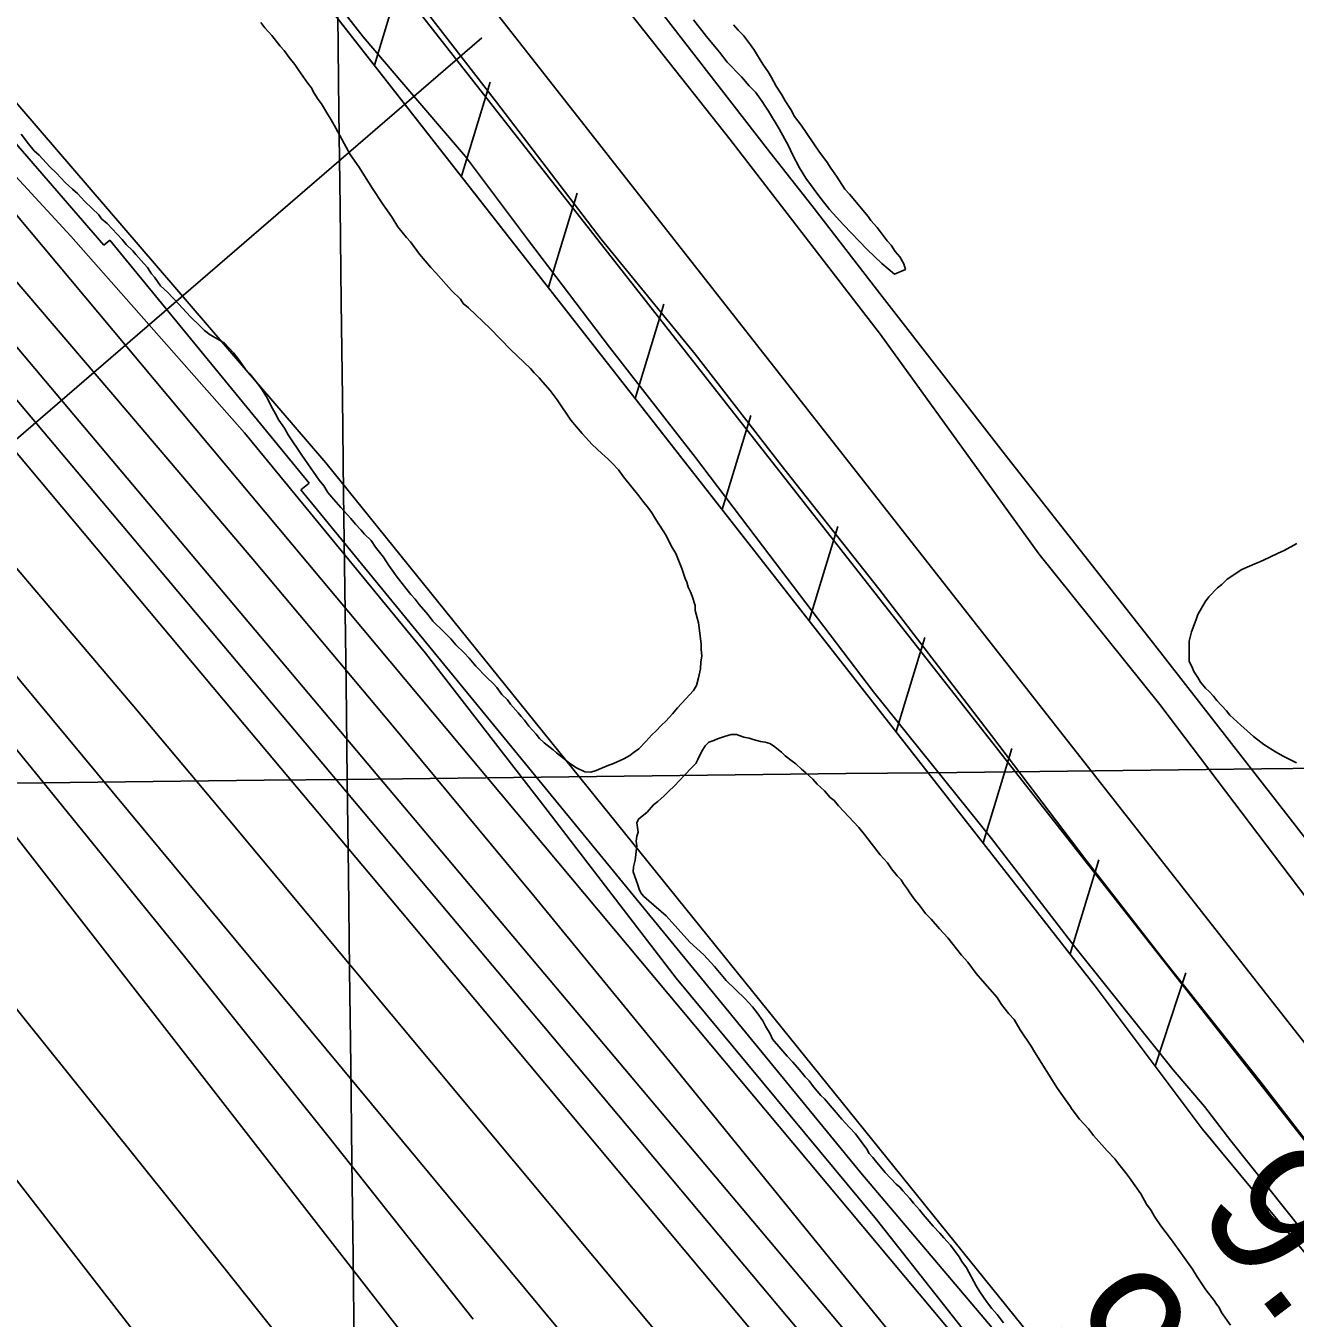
# Model space of a CAD drawing. Extents: x 3704301 to 3742427, y 506229 to 532009.
# Drawn here: x 3729457 to 3730087, y 517694 to 518336 of the extents above; entities that cross this region are included whole.
import ezdxf

# ---------------------------------------------------------------- set-up
doc = ezdxf.new("R2010")
doc.units = 0
for name, color, linetype in [('V-FLOD-BASE', 7, 'Continuous'), ('V-GRID-MAJR', 7, 'Continuous'), ('V-LEVE-TOET', 7, 'Continuous'), ('V-RAIL-TRAK', 7, 'Continuous'), ('V-RIVR-EDGE', 7, 'Continuous'), ('V-RIVR-RANG', 7, 'Continuous'), ('V-RRAP-FSHR', 7, 'Continuous'), ('V-RRAP-RVMT', 7, 'Continuous'), ('V-SITE-VEGE', 7, 'Continuous'), ('V-SURV-LINE', 7, 'Continuous'), ('V-TOPO-DPTH', 7, 'Continuous'), ('V-TOPO-MAJR', 7, 'Continuous'), ('V-TOPO-MINR', 7, 'Continuous'), ('V-TOPO-WATR', 7, 'Continuous')]:
    doc.layers.add(name, color=color, linetype=linetype)

msp = doc.modelspace()

# ---------------------------------------------------------------- linework, layer by layer
at = {"layer": 'V-FLOD-BASE'}
msp.add_lwpolyline([(3729427.21, 518637.47), (3729477.32, 518572.19), (3729528.29, 518505.01), (3729573.61, 518446.16), (3729646.42, 518355.26), (3729690.89, 518297.74), (3729742.7, 518229.77), (3729789.34, 518172.58), (3729832.12, 518117.48), (3729880.49, 518056.24), (3729936.51, 517983.47), (3729983.26, 517921.64), (3730022.65, 517871.09), (3730070.17, 517811.47), (3730121.4, 517745.12), (3730167.25, 517686.82), (3730230.67, 517612.05), (3730276.24, 517554.01), (3730298.37, 517529.47), (3730332.81, 517492.43)], dxfattribs=at)
at = {"layer": 'V-GRID-MAJR'}
for points in [[(3729691.64, 511904.25), (3729616.75, 517961.66), (3729541.82, 524022.16), (3729466.89, 530082.67), (3729466.85, 530085.73)], [(3708498.53, 517706.7), (3713778.1, 517769.29), (3719057.66, 517832.65), (3724337.21, 517896.77), (3729616.75, 517961.66), (3734896.28, 518027.32), (3740175.8, 518093.74), (3740175.81, 518093.74)]]:
    msp.add_spline(points, degree=3, dxfattribs=at)
at = {"layer": 'V-LEVE-TOET'}
for points in [[(3730638.68, 517257.18), (3730550.6, 517356.72), (3730457.45, 517460.31), (3730379.12, 517547.66), (3730284.47, 517657.21), (3730209.32, 517747.9), (3730150.22, 517828.1), (3730097.1, 517897.02), (3730020.05, 517998.82), (3729959.99, 518073.56), (3729881.41, 518182.4), (3729806.66, 518279.36), (3729743.2, 518359.46), (3729661.56, 518459.52), (3729598.65, 518539.62), (3729524.44, 518636.6), (3729456.21, 518722.57)], [(3729578.65, 518388.92), (3729624.72, 518330.17), (3729644.89, 518306.44), (3729675.42, 518270.72), (3729706.65, 518229.03), (3729746.85, 518176.13), (3729789.55, 518121.38), (3729822.74, 518077.56), (3729877.84, 518005.15), (3729936.49, 517932.29), (3729977.81, 517878.6), (3730026.65, 517817.47), (3730042.06, 517799.34), (3730055.27, 517782.24), (3730082.5, 517748.07), (3730125.17, 517694.41), (3730178.48, 517629.04), (3730239.71, 517550.8), (3730290.87, 517495.17), (3730334.27, 517445.34), (3730378.78, 517394.44), (3730414.51, 517357.49)]]:
    msp.add_lwpolyline(points, dxfattribs=at)
at = {"layer": 'V-RAIL-TRAK'}
msp.add_lwpolyline([(3730824.57, 517082.49), (3730723.54, 517193.66), (3730620.46, 517307.99), (3730512.59, 517425.91), (3730410.26, 517539.77), (3730318.29, 517644), (3730247.45, 517732.68), (3730168.91, 517833.53), (3730084.74, 517941.9), (3730016.4, 518029.66), (3729944.5, 518121.04), (3729882.27, 518201.29), (3729847.33, 518246.39), (3729826.43, 518272.81), (3729764.7, 518352.57), (3729698.15, 518437.66), (3729637.48, 518514.49), (3729577.31, 518591.33), (3729519.91, 518665.52), (3729463.57, 518737.27), (3729407.69, 518810.27)], dxfattribs=at)
at = {"layer": 'V-RIVR-EDGE'}
msp.add_lwpolyline([(3730641.11, 516745.46), (3730565.09, 516835.1), (3730483.07, 516922.95), (3730414.81, 516997.56), (3730380.1, 517040.27), (3730315.5, 517134.08), (3730270.66, 517208.63), (3730241.37, 517262.13), (3730181.57, 517354.13), (3730109.17, 517451.56), (3730037.36, 517543.59), (3729963.75, 517636.22), (3729879.37, 517743.29), (3729780.01, 517863), (3729714.78, 517947.81), (3729655.54, 518024.19), (3729565.76, 518133.67), (3729479.55, 518231.14), (3729416.69, 518299.13)], dxfattribs=at)
at = {"layer": 'V-RIVR-RANG'}
msp.add_line((3729683.54, 518329.53), (3729153.3, 517872.51), dxfattribs=at)
at = {"layer": 'V-RRAP-FSHR'}
for p, q in [((3729630.28, 518316.07), (3729644.52, 518362.78)), ((3729673.42, 518260.95), (3729687.66, 518307.66)), ((3729716.56, 518205.82), (3729730.8, 518252.53)), ((3729759.71, 518150.7), (3729773.94, 518197.41)), ((3729802.85, 518095.57), (3729817.09, 518142.28)), ((3729845.99, 518040.45), (3729860.23, 518087.16)), ((3729889.13, 517985.32), (3729903.37, 518032.03)), ((3729932.27, 517930.2), (3729946.51, 517976.91)), ((3729975.42, 517875.07), (3729989.65, 517921.78)), ((3730017.74, 517819.32), (3730032.95, 517865.72))]:
    msp.add_line(p, q, dxfattribs=at)
for points in [[(3728375.18, 519413.95), (3728628.26, 519198.49), (3728935.01, 518888.97), (3729129.16, 518673.68), (3729606.18, 518118.79), (3730066.65, 517548.22), (3730245.25, 517325.96), (3730418.1, 517045.6), (3730846.65, 516582.67), (3731334.96, 516045.14), (3731646.14, 515662.56), (3731718.22, 515549.76), (3731915.86, 515326.41), (3732101.77, 515129.63), (3732254.44, 514887.22), (3732308.23, 514750.87), (3732346.4, 514649.87)], [(3728944, 519201.14), (3729180.21, 518889.52), (3729518.23, 518459.24), (3729987.97, 517859.04), (3730041, 517788.29), (3730108.93, 517706.23), (3730206.51, 517579.68), (3730263.3, 517517.63), (3730469.39, 517282.83), (3730596.8, 517146.95), (3730778.16, 516949.66), (3730825.07, 516900.53), (3730912.15, 516803.08), (3731129.99, 516556.58), (3731424.37, 516215.93), (3731722.44, 515882.43), (3731812.97, 515780.14), (3731945.55, 515637.27), (3731984.16, 515595), (3732011.02, 515564.7), (3732032.49, 515536.44), (3732061.75, 515501.08), (3732081.29, 515470.29), (3732103.73, 515433.92)], [(3729593.76, 518362.74), (3729987.97, 517859.04), (3730041, 517788.29), (3730047.11, 517780.91)]]:
    msp.add_lwpolyline(points, dxfattribs=at)
at = {"layer": 'V-RRAP-RVMT'}
for p, q in [((3729496.03, 518226.65), (3729401.13, 518336.1)), ((3729498.91, 518229.17), (3729496.03, 518226.65)), ((3729597.91, 518108.57), (3729498.91, 518229.17)), ((3729593.68, 518105.32), (3729597.91, 518108.57)), ((3729871.62, 517766.49), (3729593.68, 518105.32)), ((3730060.27, 517544.03), (3729871.62, 517766.49))]:
    msp.add_line(p, q, dxfattribs=at)
at = {"layer": 'V-SITE-VEGE'}
for points in [[(3729573.98, 518337.15), (3729575.95, 518334.48), (3729579.3, 518330.76), (3729583.51, 518325.43), (3729585.46, 518323.3), (3729587.99, 518319.83), (3729590.79, 518316.37), (3729592.48, 518313.96), (3729596.99, 518307.28), (3729598.95, 518304.88), (3729600.37, 518302.2), (3729602.35, 518298.99), (3729604.04, 518296.86), (3729607.16, 518291.5), (3729608.85, 518288.83), (3729611.12, 518284.8), (3729618.23, 518271.67), (3729622.46, 518265.52), (3729629.24, 518254.82), (3729634.04, 518247.6), (3729639.1, 518240.39), (3729641.93, 518235.84), (3729646.14, 518230.51), (3729648.09, 518228.38), (3729652.59, 518222.24), (3729658.18, 518215.59), (3729660.69, 518212.93), (3729668.51, 518204.16), (3729672.96, 518199.92), (3729674.37, 518197.78), (3729676.87, 518195.67), (3729687.72, 518185.34), (3729697.75, 518174.98), (3729707.76, 518165.45), (3729709.45, 518163.32), (3729711.95, 518160.93), (3729713.9, 518158.8), (3729717.54, 518154.55), (3729720.91, 518150.01), (3729727.68, 518139.85), (3729733.27, 518133.2), (3729738.29, 518127.89), (3729743.02, 518123.38), (3729746.07, 518120.74), (3729748.3, 518118.62), (3729751.37, 518115.17), (3729753.9, 518111.7), (3729761.46, 518102.37), (3729763.43, 518099.7), (3729766.23, 518096.24), (3729767.92, 518093.84), (3729769.9, 518090.62), (3729773.57, 518085.01), (3729774.99, 518082.6), (3729777.56, 518077.5), (3729779.82, 518073.75), (3729782.72, 518066.21), (3729784.47, 518061.36), (3729785.33, 518059.48), (3729785.93, 518057.05), (3729787.08, 518054.64), (3729787.95, 518052.48), (3729789.42, 518047.9), (3729789.48, 518045.46), (3729790.99, 518039.25), (3729792.33, 518028.96), (3729792.39, 518026.24), (3729792.75, 518022.72), (3729792.27, 518019.99), (3729792.08, 518016.45), (3729791.11, 518012.08), (3729790.11, 518008.25), (3729788.54, 518005.77), (3729784.84, 518001.6), (3729780.6, 517997.15), (3729778.23, 517994.11), (3729774.79, 517990.49), (3729772.66, 517988.54), (3729770.01, 517985.76), (3729767.89, 517983.8), (3729764.98, 517980.47), (3729761.54, 517976.86), (3729758.6, 517974.88), (3729757, 517973.48), (3729754.05, 517971.78)], [(3729836.92, 518294.05), (3729838.63, 518290.56), (3729842, 518286.29), (3729851.03, 518272.92), (3729854.68, 518268.11), (3729856.66, 518264.9), (3729859.48, 518260.89), (3729863.71, 518254.47), (3729865.95, 518252.07), (3729875.19, 518240.88), (3729876.59, 518239.01), (3729879.67, 518235.55), (3729884.73, 518228.88), (3729886.68, 518226.75), (3729888.66, 518223.54), (3729890.9, 518220.87), (3729892.89, 518217.39), (3729893.77, 518214.69), (3729888.39, 518212.38), (3729882.01, 518217.67), (3729874.77, 518224.56), (3729863.06, 518236.78), (3729856.07, 518244.49), (3729850.74, 518251.16), (3729844.27, 518259.97), (3729841.16, 518265.06), (3729837.73, 518271.78), (3729835.73, 518276.08), (3729831.17, 518284.39), (3729825.79, 518293.23), (3729824.1, 518295.64), (3729822.69, 518298.05), (3729819.31, 518302.59), (3729817.91, 518304.19), (3729816.24, 518305.78), (3729812.33, 518310.31), (3729805.35, 518317.48), (3729801.42, 518322.55), (3729799.75, 518324.41), (3729794.98, 518330.28), (3729788.53, 518338.54)], [(3729808.44, 518336.04), (3729810.68, 518333.37), (3729813.46, 518330.72), (3729816.83, 518326.18), (3729818.52, 518323.78), (3729823.05, 518316.55), (3729825.59, 518312.8), (3729827.29, 518309.85), (3729829.57, 518305.56), (3729832.39, 518301.28), (3729834.1, 518298.33), (3729836.92, 518294.05)], [(3729754.05, 517971.78), (3729748.95, 517969.48), (3729745.72, 517968.32), (3729740.34, 517966.01), (3729737.64, 517965.14), (3729734.65, 517965.33), (3729730.52, 517967.41), (3729727.21, 517969.5), (3729724.44, 517971.88), (3729720.56, 517974.77), (3729718.9, 517976.36), (3729714.46, 517979.78), (3729712.24, 517981.9), (3729710.56, 517984.04), (3729706.93, 517988.02), (3729704.69, 517990.96), (3729703.01, 517992.82), (3729701.61, 517994.68), (3729697.7, 517998.93), (3729696.29, 518001.07), (3729693.5, 518003.72), (3729690.98, 518007.19), (3729689.3, 518009.05), (3729685.96, 518012.23), (3729680.66, 518017.81), (3729677.31, 518021.8), (3729674.8, 518024.46), (3729670.62, 518028.43), (3729668.11, 518031.36), (3729664.49, 518035.07), (3729659.2, 518040.11), (3729656.95, 518043.31), (3729652.48, 518048.37), (3729650.51, 518051.03), (3729648.28, 518053.42), (3729641.55, 518061.95), (3729637.33, 518067.83), (3729634.79, 518071.84), (3729630.87, 518076.91), (3729628.61, 518080.11), (3729625.27, 518083.29), (3729623.59, 518085.42), (3729620.8, 518088.35), (3729618.57, 518091.01), (3729613.54, 518096.59), (3729610.18, 518100.58), (3729607.11, 518104.04), (3729605.13, 518107.25), (3729602.88, 518110.18), (3729594.16, 518122.47), (3729587.39, 518132.63), (3729585.69, 518135.85), (3729582.87, 518139.85), (3729581.16, 518143.07), (3729578.89, 518147.09), (3729577.18, 518150.58), (3729574.63, 518154.87), (3729572.94, 518157.27), (3729570.41, 518160.47), (3729568.45, 518162.86), (3729566.22, 518165.26), (3729562.57, 518170.33), (3729560.32, 518173.27), (3729555.86, 518178.04), (3729552.55, 518180.14), (3729548.69, 518182.22), (3729545.92, 518184.32), (3729543.69, 518186.71), (3729538.96, 518191.22), (3729533.1, 518197.59), (3729527.53, 518203.44), (3729524.19, 518206.61), (3729521.1, 518210.89), (3729519.7, 518212.48), (3729517.72, 518215.69), (3729515.77, 518217.55), (3729511.86, 518222.07), (3729510.46, 518223.94), (3729507.11, 518227.12), (3729505.16, 518229.51), (3729497.63, 518237.48), (3729494.85, 518239.86), (3729493.45, 518241.73), (3729486.5, 518248.35), (3729482.87, 518252.33), (3729480.37, 518254.45), (3729476.75, 518257.89), (3729472.57, 518262.41), (3729469.23, 518265.59), (3729463.93, 518271.43), (3729461.43, 518273.55), (3729458.63, 518277.01), (3729454.98, 518281.81)], [(3730087.84, 517969.79), (3730081.21, 517973.18), (3730077.33, 517975.27), (3730071.51, 517978.95), (3730066.5, 517982.92), (3730060.09, 517988.5), (3730054.78, 517993.55), (3730053.09, 517995.7), (3730048.32, 518000.77), (3730046.63, 518002.91), (3730044.39, 518005.31), (3730042.71, 518006.91), (3730040.19, 518009.85), (3730038.76, 518012.27), (3730036.78, 518015.23), (3730035.9, 518017.66), (3730034.48, 518020.08), (3730034.5, 518030.18), (3730035.75, 518034.86), (3730038.06, 518040.92), (3730038.82, 518043.39), (3730042.49, 518049.76), (3730044.34, 518052.26), (3730048.6, 518056.73), (3730050.74, 518058.42), (3730053.41, 518060.94), (3730060.66, 518065.76), (3730067.14, 518068.65), (3730069.58, 518069.53), (3730074.16, 518071.82), (3730078.75, 518073.85), (3730081.72, 518075.28), (3730087.92, 518078.71)], [(3729934.01, 517702.53), (3729930.7, 517707.36), (3729928.91, 517710.26), (3729924.03, 517719.22), (3729921.75, 517722.35), (3729920.46, 517724.77), (3729916.15, 517730.55), (3729912.87, 517734.15), (3729910.85, 517736.55), (3729907.58, 517739.91), (3729902.54, 517745.67), (3729900.76, 517748.08), (3729897.73, 517751.44), (3729895.97, 517753.61), (3729892.44, 517757.45), (3729890.92, 517759.37), (3729889.17, 517760.8), (3729883.63, 517766.55), (3729878.83, 517772.32), (3729877.56, 517774.01), (3729875.8, 517775.93), (3729874.52, 517778.11), (3729868.94, 517785.82), (3729865.81, 517789.11), (3729862.18, 517793.09), (3729853.51, 517803.2), (3729851.84, 517804.79), (3729848.21, 517809.05), (3729845.96, 517811.98), (3729844, 517814.11), (3729841.21, 517817.57), (3729837.85, 517821.3), (3729835.06, 517824.22), (3729831.99, 517827.95), (3729827.79, 517832.73), (3729826.64, 517835.42), (3729824.38, 517839.17), (3729822.95, 517841.85), (3729820.14, 517845.86), (3729817.89, 517848.79), (3729814.26, 517852.78), (3729804.81, 517861.79), (3729798.93, 517868.71), (3729793.63, 517874.55), (3729786.69, 517880.91), (3729774.95, 517893.93), (3729766.35, 517901.33), (3729763.85, 517903.71), (3729762.45, 517905.31), (3729761.59, 517907.19), (3729761, 517909.35), (3729758.66, 517915.81), (3729758.88, 517918.26), (3729759.61, 517921.54), (3729760.52, 517928.62), (3729760.19, 517931.06), (3729760.41, 517933.51), (3729761.17, 517935.43), (3729760.52, 517940.04), (3729761.29, 517941.96), (3729765.55, 517945.32), (3729768.72, 517948.93), (3729770.86, 517950.61), (3729774.05, 517953.41), (3729776.17, 517955.63), (3729779.09, 517958.42), (3729784.12, 517963.7), (3729787.83, 517967.59), (3729789.68, 517969.54), (3729790.72, 517971.47), (3729792.53, 517975.32), (3729794.36, 517978.35), (3729796.22, 517980.03), (3729798.64, 517980.9), (3729800.52, 517981.76), (3729804.02, 517982.93), (3729807.26, 517983.83), (3729809.98, 517983.89), (3729813.54, 517982.62), (3729816.27, 517982.15), (3729818.19, 517981.38), (3729821.75, 517980.38), (3729824.2, 517980.17), (3729826.39, 517979.4), (3729828.32, 517978.36), (3729832.2, 517975.2), (3729834.14, 517973.35), (3729837.47, 517970.71), (3729839.4, 517969.4), (3729842.18, 517966.75), (3729844.4, 517964.9), (3729847.74, 517961.72), (3729849.97, 517959.33), (3729853.59, 517955.89), (3729856.38, 517952.7), (3729858.32, 517951.11), (3729860.56, 517948.45), (3729870.6, 517937.83), (3729873.4, 517934.37), (3729881.25, 517924.23), (3729884.88, 517920.25)], [(3729884.88, 517920.25), (3729886.86, 517917.31), (3729889.66, 517913.84), (3729891.61, 517911.72), (3729892.75, 517909.84), (3729894.71, 517907.17), (3729895.85, 517905.3), (3729898.38, 517901.83), (3729900.61, 517899.44), (3729903.7, 517895.17), (3729906.49, 517892.25), (3729910.68, 517887.46), (3729914.86, 517882.94), (3729921.59, 517874.42), (3729924.67, 517870.96), (3729928.88, 517865.35), (3729931.96, 517861.63), (3729939.22, 517853.38), (3729941.48, 517849.9), (3729945.12, 517845.38), (3729947.64, 517842.45), (3729950.75, 517837.36), (3729956.11, 517829.34), (3729957.81, 517826.4)], [(3729957.81, 517826.4), (3729969.12, 517808.2), (3729975.31, 517799.65), (3729976.44, 517797.78), (3729980.09, 517792.98), (3729984.55, 517788.2), (3729987.07, 517785), (3729993.78, 517777.28), (3729997.68, 517773.3), (3729999.65, 517770.63), (3730003.01, 517766.64), (3730004.97, 517763.97), (3730010.6, 517755.96), (3730013.44, 517750.87), (3730015.7, 517747.66), (3730017.4, 517744.72), (3730020.5, 517740.17), (3730025.83, 517733.24), (3730031.18, 517725.49), (3730036.24, 517718.55), (3730038.5, 517714.8), (3730040.19, 517712.4), (3730042.73, 517708.39), (3730046.94, 517703.05), (3730048.07, 517701.18), (3730049.47, 517699.59), (3730050.62, 517697.17), (3730055.12, 517690.76)], [(3729942.36, 517691.95), (3729939.31, 517696.04), (3729936.54, 517699.16), (3729934.01, 517702.53)]]:
    msp.add_lwpolyline(points, dxfattribs=at)
at = {"layer": 'V-SURV-LINE'}
for points in [[(3728969.1, 519261.53), (3730271.77, 517601.65)], [(3730248.15, 517583.14), (3728945.48, 519243.02)]]:
    msp.add_lwpolyline(points, dxfattribs=at)
at = {"layer": 'V-TOPO-DPTH'}
for points in [[(3729375.87, 518333.27), (3729962.46, 517632.38), (3729975.04, 517617.16), (3729987.49, 517601.85), (3729999.76, 517586.4), (3730011.91, 517570.84), (3730130.5, 517417.15), (3730201.77, 517324.62), (3730272.95, 517232.02), (3730343.98, 517139.3), (3730414.92, 517046.5), (3730578.56, 516832.07), (3730588.87, 516818.77)], [(3729379.53, 518262.98), (3729956.47, 517578.07), (3730544.15, 516767.98)], [(3730544.15, 516767.98), (3729956.47, 517578.07), (3729379.53, 518262.98)], [(3729727.49, 517681.74), (3729295.95, 518201.29)], [(3729295.95, 518201.29), (3729727.49, 517681.74)], [(3730517.68, 516772.46), (3730164.73, 517248.93), (3730126.02, 517300.71), (3730087.01, 517352.27), (3730047.55, 517403.48), (3730007.79, 517454.47), (3729967.33, 517505.88), (3729947.46, 517530.89), (3729927.45, 517555.79), (3729907.21, 517580.51), (3729886.83, 517605.1), (3729690.26, 517840.15), (3729627.99, 517914.55), (3729565.67, 517988.92), (3729503.29, 518063.23), (3729440.86, 518137.5)], [(3729440.86, 518137.5), (3729503.29, 518063.23), (3729565.67, 517988.92), (3729627.99, 517914.55), (3729690.26, 517840.15), (3729886.83, 517605.1), (3729907.21, 517580.51), (3729927.45, 517555.79), (3729947.46, 517530.89), (3729967.33, 517505.88), (3730007.79, 517454.47), (3730047.55, 517403.48), (3730087.01, 517352.27), (3730126.02, 517300.71), (3730164.73, 517248.93), (3730517.68, 516772.46)], [(3730490.32, 516776.85), (3730339.25, 516977.05), (3730267.48, 517071.13), (3730195.06, 517164.7), (3730121.66, 517257.51), (3730047.61, 517349.8), (3729915.55, 517512.66), (3729907.02, 517523.13), (3729898.47, 517533.57), (3729889.87, 517543.98), (3729881.24, 517554.36), (3729557.64, 517942), (3729512.64, 517995.64), (3729467.45, 518049.12), (3729421.99, 518102.37)], [(3729421.99, 518102.37), (3729467.45, 518049.12), (3729512.64, 517995.64), (3729557.64, 517942), (3729881.24, 517554.36), (3729889.87, 517543.98), (3729898.47, 517533.57), (3729907.02, 517523.13), (3729915.55, 517512.66), (3730047.61, 517349.8), (3730121.66, 517257.51), (3730195.06, 517164.7), (3730267.48, 517071.13), (3730339.25, 516977.05), (3730490.32, 516776.85)]]:
    msp.add_lwpolyline(points, dxfattribs=at)
at = {"layer": 'V-TOPO-MAJR'}
msp.add_lwpolyline([(3729679.23, 517693.76), (3729607.87, 517783.96), (3729536.08, 517873.81), (3729463.63, 517963.13), (3729390.76, 518052.1)], dxfattribs=at)
at = {"layer": 'V-TOPO-MINR'}
for points in [[(3730531.02, 516770.24), (3730065.91, 517404.49), (3730045.66, 517431.88), (3730025.26, 517459.15), (3730004.65, 517486.25), (3729983.89, 517513.25), (3729962.87, 517540.05), (3729941.65, 517566.68), (3729920.13, 517593.08), (3729898.42, 517619.32), (3729851.08, 517675.89), (3729805.52, 517730.28), (3729759.94, 517784.64), (3729714.3, 517838.96), (3729668.64, 517893.26), (3729355.35, 518265.43)], [(3730544.15, 516767.98), (3729956.47, 517578.07), (3729379.53, 518262.98)], [(3730558.07, 516813.98), (3730539.01, 516837.47), (3730492.24, 516895.99), (3730450.2, 516949.07), (3730408.48, 517002.4), (3730367.23, 517056.09), (3730326.29, 517110.03), (3729976.4, 517575.34), (3729972.08, 517581.03), (3729967.71, 517586.69), (3729963.27, 517592.29), (3729958.79, 517597.86), (3729778.32, 517819.65), (3729709.33, 517903.79), (3729639.93, 517987.59), (3729569.9, 518070.87), (3729499.47, 518153.8), (3729408.16, 518260.5)], [(3729727.49, 517681.74), (3729295.95, 518201.29)], [(3729599.79, 517663.7), (3729555.46, 517719.49), (3729510.96, 517775.15), (3729219.12, 518138.52)], [(3730517.68, 516772.46), (3730164.73, 517248.93), (3730126.02, 517300.71), (3730087.01, 517352.27), (3730047.55, 517403.48), (3730007.79, 517454.47), (3729967.33, 517505.88), (3729947.46, 517530.89), (3729927.45, 517555.79), (3729907.21, 517580.51), (3729886.83, 517605.1), (3729690.26, 517840.15), (3729627.99, 517914.55), (3729565.67, 517988.92), (3729503.29, 518063.23), (3729440.86, 518137.5)], [(3730490.32, 516776.85), (3730339.25, 516977.05), (3730267.48, 517071.13), (3730195.06, 517164.7), (3730121.66, 517257.51), (3730047.61, 517349.8), (3729915.55, 517512.66), (3729907.02, 517523.13), (3729898.47, 517533.57), (3729889.87, 517543.98), (3729881.24, 517554.36), (3729557.64, 517942), (3729512.64, 517995.64), (3729467.45, 518049.12), (3729421.99, 518102.37)], [(3730433.25, 516748.7), (3730286.15, 516910.1), (3730209.9, 516995.14), (3730134.57, 517080.98), (3730060.64, 517168.03), (3729987.63, 517255.87), (3729864.3, 517406.75), (3729839.13, 517437.76), (3729814.12, 517468.89), (3729789.34, 517500.2), (3729764.7, 517531.63), (3729365.96, 518044.14)], [(3730358.82, 516658.08), (3730214.34, 516825.69), (3730137.99, 516914.87), (3730062.04, 517004.38), (3729986.68, 517094.39), (3729911.72, 517184.74), (3729784.41, 517339.23), (3729757.58, 517372.08), (3729730.94, 517405.09), (3729704.6, 517438.34), (3729678.45, 517471.74), (3729249.02, 518025.28)]]:
    msp.add_lwpolyline(points, dxfattribs=at)
at = {"layer": 'V-TOPO-WATR'}
msp.add_lwpolyline([(3730588.87, 516818.77), (3730578.56, 516832.07), (3730414.92, 517046.5), (3730343.98, 517139.3), (3730272.95, 517232.02), (3730201.77, 517324.62), (3730130.5, 517417.15), (3730011.91, 517570.84), (3729999.76, 517586.4), (3729987.49, 517601.85), (3729975.04, 517617.16), (3729962.46, 517632.38), (3729375.87, 518333.27)], dxfattribs=at)

# ---------------------------------------------------------------- texts
at = {"layer": 'V-RIVR-RANG'}
for s, p in [('9.8', (3730036.68, 517747.41)), ('9.3', (3729957.33, 517686.55))]:
    msp.add_text(s, height=67, rotation=307.34833, dxfattribs=at).set_placement(p)

doc.saveas('drawing.dxf')
